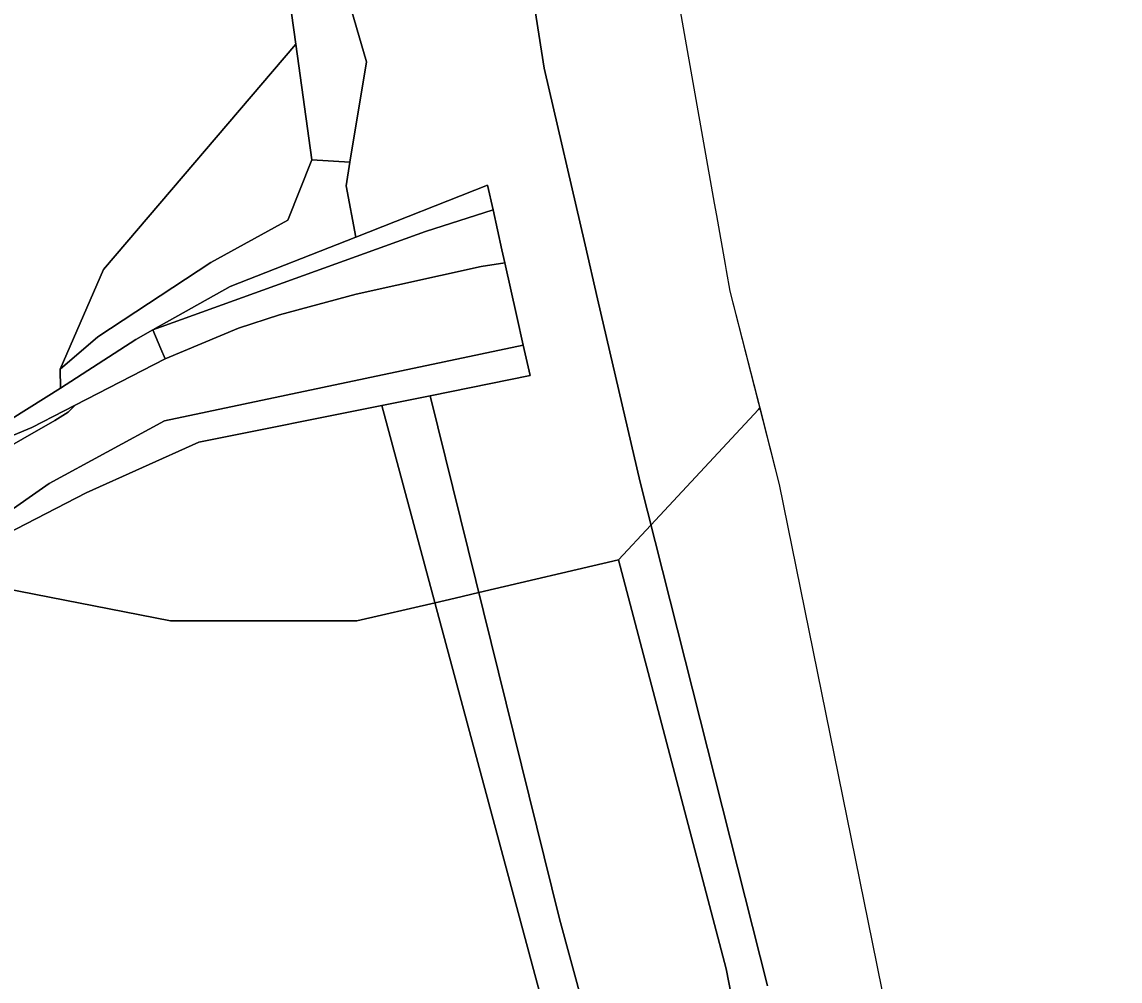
# Model space of a CAD drawing. Extents: x -502026 to -497664, y -1143484 to -1138019.
# Drawn here: x -497841.2 to -497688, y -1140322.7 to -1140189 of the extents above; entities that cross this region are included whole.
import ezdxf

# ---------------------------------------------------------------- set-up
doc = ezdxf.new("R2010")
doc.units = 0
for name, color, linetype in [('49', 7, 'Continuous'), ('55', 7, 'Continuous'), ('62', 7, 'Continuous'), ('7', 7, 'Continuous')]:
    doc.layers.add(name, color=color, linetype=linetype)

msp = doc.modelspace()

# ---------------------------------------------------------------- linework, layer by layer
at = {"layer": '49'}
msp.add_lwpolyline([(-497737.24, -1140323.39), (-497754.99, -1140253.14), (-497760.93, -1140227.56), (-497762.68, -1140220.04), (-497768.39, -1140195.42), (-497779.52, -1140124.55), (-497760.38, -1140128.92), (-497758.12, -1140143.41), (-497757.81, -1140145.41), (-497755.13, -1140162.59), (-497750.97, -1140178.7), (-497750.36, -1140182.12), (-497744.65, -1140214.23), (-497744.34, -1140215.94), (-497743.12, -1140222.81), (-497742.97, -1140223.61), (-497742.46, -1140226.49), (-497735.58, -1140253.46), (-497722.04, -1140320.29), (-497707.7, -1140391.05)], dxfattribs=at)
at = {"layer": '55'}
for points in [[(-497745.87, -1140388.9), (-497766.22, -1140314.06), (-497784.27, -1140241.09), (-497770.35, -1140238.29), (-497771.3, -1140234.04), (-497772.19, -1140230.04), (-497773.87, -1140222.54), (-497774.27, -1140220.73), (-497775.52, -1140215.16), (-497776.29, -1140211.71), (-497794.66, -1140218.96), (-497796.02, -1140211.8), (-497795.48, -1140208.51), (-497793.18, -1140194.54), (-497799.48, -1140172.76), (-497803.97, -1140118.97), (-497779.52, -1140124.55), (-497768.39, -1140195.42), (-497762.68, -1140220.04), (-497760.93, -1140227.56), (-497754.99, -1140253.14), (-497737.24, -1140323.39)], [(-497799.48, -1140172.76), (-497793.18, -1140194.54), (-497795.48, -1140208.51), (-497800.81, -1140208.19), (-497803.04, -1140192.08), (-497806.37, -1140168.09)], [(-497880.02, -1140269.38), (-497836.64, -1140244.55), (-497834.77, -1140243.39), (-497833.81, -1140242.39), (-497821.27, -1140235.96), (-497811.04, -1140231.69), (-497805.32, -1140229.83), (-497794.63, -1140226.94), (-497777.17, -1140223.06), (-497773.87, -1140222.54), (-497772.19, -1140230.04), (-497771.3, -1140234.04), (-497821.37, -1140244.6), (-497837.44, -1140253.31), (-497844.34, -1140258.13)]]:
    msp.add_lwpolyline(points, dxfattribs=at)
for points in [[(-497800.81, -1140208.19), (-497804.14, -1140216.61), (-497814.9, -1140222.52), (-497830.65, -1140232.89), (-497835.9, -1140237.4), (-497829.86, -1140223.49), (-497803.04, -1140192.08)], [(-497795.48, -1140208.51), (-497796.02, -1140211.8), (-497794.66, -1140218.96), (-497812.2, -1140225.88), (-497822.97, -1140231.91), (-497825.33, -1140233.23), (-497835.87, -1140240.02), (-497835.9, -1140237.4), (-497830.65, -1140232.89), (-497814.9, -1140222.52), (-497804.14, -1140216.61), (-497800.81, -1140208.19)], [(-497775.52, -1140215.16), (-497784.95, -1140218.18), (-497822.97, -1140231.91), (-497812.2, -1140225.88), (-497794.66, -1140218.96), (-497776.29, -1140211.71)], [(-497773.87, -1140222.54), (-497777.17, -1140223.06), (-497794.63, -1140226.94), (-497805.32, -1140229.83), (-497811.04, -1140231.69), (-497821.27, -1140235.96), (-497821.86, -1140234.54), (-497822.97, -1140231.91), (-497784.95, -1140218.18), (-497775.52, -1140215.16), (-497774.27, -1140220.73)], [(-497821.27, -1140235.96), (-497833.81, -1140242.39), (-497835.37, -1140243.19), (-497839.87, -1140245.51), (-497854.15, -1140251.48), (-497835.87, -1140240.02), (-497825.33, -1140233.23), (-497822.97, -1140231.91), (-497821.86, -1140234.54)], [(-497784.27, -1140241.09), (-497791.01, -1140242.45), (-497816.55, -1140247.59), (-497832.27, -1140254.65), (-497849.08, -1140263.28), (-497844.34, -1140258.13), (-497837.44, -1140253.31), (-497821.37, -1140244.6), (-497771.3, -1140234.04), (-497770.35, -1140238.29)], [(-497691.84, -1140657.78), (-497695.17, -1140657.43), (-497703.28, -1140658.33), (-497704.11, -1140619.29), (-497708.97, -1140576.79), (-497720.33, -1140538.79), (-497738.59, -1140449.11), (-497751.17, -1140390.61), (-497791.01, -1140242.45), (-497784.27, -1140241.09), (-497766.22, -1140314.06), (-497745.87, -1140388.9), (-497728.83, -1140438.98), (-497707.05, -1140487.75), (-497696.93, -1140531.58), (-497691.64, -1140575.72), (-497688.04, -1140622.46)], [(-497897.45, -1140276.09), (-497892.29, -1140273.16), (-497882.08, -1140267.35), (-497854.15, -1140251.48), (-497839.87, -1140245.51), (-497835.37, -1140243.19), (-497833.81, -1140242.39), (-497834.77, -1140243.39), (-497836.64, -1140244.55), (-497880.02, -1140269.38)]]:
    msp.add_lwpolyline(points, close=True, dxfattribs=at)
at = {"layer": '62'}
for points in [[(-497750.36, -1140182.12), (-497744.65, -1140214.23), (-497744.34, -1140215.94), (-497743.12, -1140222.81), (-497742.97, -1140223.61), (-497742.46, -1140226.49), (-497738.3, -1140242.8), (-497738.5, -1140243), (-497753.48, -1140259.13), (-497758, -1140264), (-497777.48, -1140268.54), (-497780.82, -1140269.31), (-497783.61, -1140269.96), (-497794.5, -1140272.5), (-497820.5, -1140272.5), (-497846, -1140267.5)], [(-497732.5, -1140375), (-497743, -1140321), (-497758, -1140264), (-497753.48, -1140259.13), (-497738.5, -1140243), (-497738.3, -1140242.8), (-497735.58, -1140253.46), (-497722.04, -1140320.29), (-497707.7, -1140391.05)], [(-497846, -1140267.5), (-497820.5, -1140272.5), (-497794.5, -1140272.5), (-497783.61, -1140269.96), (-497780.82, -1140269.31), (-497777.48, -1140268.54), (-497758, -1140264), (-497743, -1140321), (-497732.5, -1140375)]]:
    msp.add_lwpolyline(points, dxfattribs=at)
at = {"layer": '7'}
msp.add_lwpolyline([(-497803.04, -1140192.08), (-497829.86, -1140223.49), (-497835.9, -1140237.4), (-497835.87, -1140240.02), (-497854.15, -1140251.48), (-497882.08, -1140267.35), (-497892.29, -1140273.16), (-497897.72, -1140275.01), (-497908.89, -1140281.36), (-497920.51, -1140203.9), (-497915.69, -1140203.21), (-497847.61, -1140196.96), (-497845.87, -1140137.92), (-497808.7, -1140122.98), (-497806.37, -1140168.09)], close=True, dxfattribs=at)
msp.add_lwpolyline([(-497880.89, -1140325.03), (-497874.77, -1140309.65), (-497873.51, -1140298.79), (-497873.49, -1140294.66), (-497873.46, -1140283.27), (-497870.22, -1140279.13), (-497868.22, -1140277.21), (-497853.97, -1140265.98), (-497849.08, -1140263.28), (-497832.27, -1140254.65), (-497816.55, -1140247.59), (-497791.01, -1140242.45), (-497751.17, -1140390.61)], dxfattribs=at)

doc.saveas('drawing.dxf')
